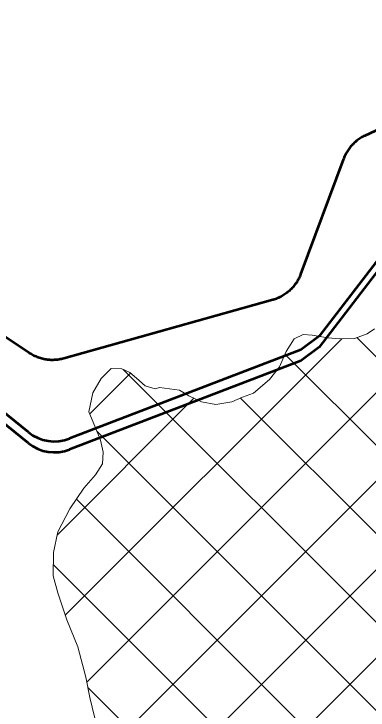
# Model space of a CAD drawing. Extents: x -1643653 to 4543381, y 1624270 to 13878484.
# Drawn here: x 689871 to 690721, y 8944322 to 8945993 of the extents above; entities that cross this region are included whole.
import ezdxf

# ---------------------------------------------------------------- set-up
doc = ezdxf.new("R2010")
doc.units = 0
doc.header["$LTSCALE"] = 200
for name, color, linetype, lineweight in [('1', 7, 'Continuous', 13), ('27', 7, 'Continuous', 53), ('28', 7, 'Continuous', 53), ('29', 7, 'Continuous', 13), ('60', 7, 'Continuous', 53)]:
    doc.layers.add(name, color=color, linetype=linetype, lineweight=lineweight)

msp = doc.modelspace()

# ---------------------------------------------------------------- linework, layer by layer
at = {"layer": '1', "lineweight": 25}
msp.add_spline([(814781, 9009175.5), (814787.2, 9009173.4), (814796.9, 9009173.4), (814799.4, 9009172.4), (814805.1, 9009174.5), (814805.6, 9009176.5), (814811.7, 9009179.5), (814811.7, 9009179.5), (814801.5, 9009181), (814790.7, 9009181.5), (814784.1, 9009183.1), (814777.4, 9009185.1), (814778.4, 9009175.5)], degree=3, dxfattribs=at)
at = {"layer": '27'}
for points in [[(690815.2, 8945748.7), (690712.9, 8945700.8), (690710.4, 8945699.6), (690707.9, 8945698.3), (690705.4, 8945696.9), (690703, 8945695.4), (690700.6, 8945693.9), (690698.2, 8945692.3), (690695.9, 8945690.7), (690693.7, 8945689), (690691.5, 8945687.2), (690689.3, 8945685.4), (690687.2, 8945683.5), (690685.2, 8945681.5), (690683.2, 8945679.5), (690681.3, 8945677.4), (690679.4, 8945675.3), (690677.6, 8945673.1), (690675.8, 8945670.9), (690674.2, 8945668.7), (690672.5, 8945666.3), (690671, 8945664), (690669.5, 8945661.6), (690668.1, 8945659.1), (690666.7, 8945656.6), (690665.5, 8945654.1), (690664.2, 8945651.5), (690663.1, 8945648.9), (690662.1, 8945646.3), (690661.6, 8945645.1), (690558.6, 8945368.2), (690557.6, 8945365.6), (690556.5, 8945363), (690555.3, 8945360.4), (690554, 8945357.9), (690552.7, 8945355.4), (690551.3, 8945352.9), (690549.9, 8945350.5), (690548.4, 8945348.1), (690546.8, 8945345.8), (690545.1, 8945343.5), (690543.4, 8945341.2), (690541.6, 8945339), (690539.8, 8945336.9), (690537.9, 8945334.8), (690535.9, 8945332.8), (690533.9, 8945330.8), (690531.8, 8945328.8), (690529.7, 8945327), (690527.5, 8945325.2), (690525.3, 8945323.4), (690523, 8945321.8), (690520.7, 8945320.2), (690518.3, 8945318.6), (690515.9, 8945317.1), (690513.5, 8945315.7), (690511, 8945314.4), (690508.4, 8945313.1)], [(690815.2, 8945748.7), (690712.9, 8945700.8), (690710.4, 8945699.6), (690707.9, 8945698.3), (690705.4, 8945696.9), (690703, 8945695.4), (690700.6, 8945693.9), (690698.2, 8945692.3), (690695.9, 8945690.7), (690693.7, 8945689), (690691.5, 8945687.2), (690689.3, 8945685.4), (690687.2, 8945683.5), (690685.2, 8945681.5), (690683.2, 8945679.5), (690681.3, 8945677.4), (690679.4, 8945675.3), (690677.6, 8945673.1), (690675.8, 8945670.9), (690674.2, 8945668.7), (690672.5, 8945666.3), (690671, 8945664), (690669.5, 8945661.6), (690668.1, 8945659.1), (690666.7, 8945656.6), (690665.5, 8945654.1), (690664.2, 8945651.5), (690663.1, 8945648.9), (690662.1, 8945646.3), (690661.6, 8945645.1), (690558.6, 8945368.2), (690557.6, 8945365.6), (690556.5, 8945363), (690555.3, 8945360.4), (690554, 8945357.9), (690552.7, 8945355.4), (690551.3, 8945352.9), (690549.9, 8945350.5), (690548.4, 8945348.1), (690546.8, 8945345.8), (690545.1, 8945343.5), (690543.4, 8945341.2), (690541.6, 8945339), (690539.8, 8945336.9), (690537.9, 8945334.8), (690535.9, 8945332.8), (690533.9, 8945330.8), (690531.8, 8945328.8), (690529.7, 8945327), (690527.5, 8945325.2), (690525.3, 8945323.4), (690523, 8945321.8), (690520.7, 8945320.2), (690518.3, 8945318.6), (690515.9, 8945317.1), (690513.5, 8945315.7), (690511, 8945314.4), (690508.4, 8945313.1)], [(690508.4, 8945313.1), (690505.9, 8945311.9), (690503.3, 8945310.8), (690500.7, 8945309.7), (690498, 8945308.8), (690495.3, 8945307.9), (690492.6, 8945307), (690491.9, 8945306.8), (689990.2, 8945166.2), (689987.5, 8945165.4), (689984.7, 8945164.8), (689982, 8945164.2), (689979.2, 8945163.7), (689976.4, 8945163.3), (689973.6, 8945163), (689970.8, 8945162.7), (689967.9, 8945162.6), (689965.1, 8945162.5), (689962.3, 8945162.4), (689959.4, 8945162.5), (689956.6, 8945162.7), (689953.8, 8945162.9), (689951, 8945163.2), (689948.2, 8945163.6), (689945.4, 8945164), (689942.6, 8945164.6), (689939.9, 8945165.2), (689937.1, 8945165.9), (689934.4, 8945166.7), (689931.7, 8945167.5), (689929, 8945168.5), (689926.4, 8945169.5), (689923.8, 8945170.6), (689921.2, 8945171.7), (689918.6, 8945172.9), (689916.1, 8945174.2), (689913.7, 8945175.6), (689911.2, 8945177), (689908.8, 8945178.5), (689907.8, 8945179.2), (689735.4, 8945293.8)], [(690508.4, 8945313.1), (690505.9, 8945311.9), (690503.3, 8945310.8), (690500.7, 8945309.7), (690498, 8945308.8), (690495.3, 8945307.9), (690492.6, 8945307), (690491.9, 8945306.8), (689990.2, 8945166.2), (689987.5, 8945165.4), (689984.7, 8945164.8), (689982, 8945164.2), (689979.2, 8945163.7), (689976.4, 8945163.3), (689973.6, 8945163), (689970.8, 8945162.7), (689967.9, 8945162.6), (689965.1, 8945162.5), (689962.3, 8945162.4), (689959.4, 8945162.5), (689956.6, 8945162.7), (689953.8, 8945162.9), (689951, 8945163.2), (689948.2, 8945163.6), (689945.4, 8945164), (689942.6, 8945164.6), (689939.9, 8945165.2), (689937.1, 8945165.9), (689934.4, 8945166.7), (689931.7, 8945167.5), (689929, 8945168.5), (689926.4, 8945169.5), (689923.8, 8945170.6), (689921.2, 8945171.7), (689918.6, 8945172.9), (689916.1, 8945174.2), (689913.7, 8945175.6), (689911.2, 8945177), (689908.8, 8945178.5), (689907.8, 8945179.2), (689735.4, 8945293.8)]]:
    msp.add_lwpolyline(points, dxfattribs=at)
at = {"layer": '28'}
for points in [[(690818.8, 8945500.8), (690602.8, 8945219.6), (690559, 8945186.9), (690004.4, 8944973.8)], [(690818.8, 8945500.8), (690602.8, 8945219.6), (690559, 8945186.9), (690004.4, 8944973.8)], [(690818.8, 8945474.7), (690602.8, 8945193.4), (690559, 8945160.7), (690004.4, 8944947.6)], [(689905.6, 8944989.1), (689770.3, 8945098.1), (689486.2, 8945327.1), (689409.9, 8945348.3), (689337.8, 8945338.4)], [(689905.6, 8944989.1), (689770.3, 8945098.1), (689486.2, 8945327.1), (689409.9, 8945348.3), (689337.8, 8945338.4)], [(689905.6, 8944962.9), (689770.3, 8945072), (689486.2, 8945300.9), (689409.9, 8945322.1), (689337.8, 8945312.3)]]:
    msp.add_lwpolyline(points, dxfattribs=at)
for centre in [(689969, 8945065.9), (689969, 8945065.9), (689969, 8945039.8)]:
    msp.add_ellipse(centre, major_axis=(-93.3, -35.9), ratio=0.987074, start_param=0.519482, end_param=1.570796, dxfattribs=at)
at = {"layer": '29'}
for p, q in [((690087.5, 8944219.4), (693656.4, 8947788.3)), ((690172.6, 8944092.3), (693829.6, 8947749.3)), ((690268.4, 8943976), (693983.3, 8947690.9)), ((690045.4, 8944389.4), (692811.6, 8947155.6)), ((689994.1, 8944550.2), (690657.2, 8945213.3)), ((691329.6, 8944580), (690693.2, 8945216.4)), ((691140.5, 8944557), (690520.8, 8945176.6)), ((692008, 8943265.2), (690133.1, 8945140.1)), ((690052.6, 8945033), (690150.7, 8945131.1)), ((689974.2, 8944742.5), (690302.6, 8945070.8)), ((692065.8, 8943419.5), (690414.3, 8945071.1)), ((691967.1, 8943094), (690069.4, 8944991.6)), ((691901.1, 8942947.9), (690020.5, 8944828.4)), ((691734.1, 8942902.8), (689965.3, 8944671.5)), ((690461.5, 8943963.2), (690048, 8944376.7))]:
    msp.add_line(p, q, dxfattribs=at)
at = {"layer": '29', "lineweight": 53}
for p, q in [((690818.8, 8945500.8), (690602.8, 8945219.6)), ((690559, 8945186.9), (690004.4, 8944973.8))]:
    msp.add_line(p, q, dxfattribs=at)
msp.add_lwpolyline([(689905.6, 8944989.1), (689770.3, 8945098.1), (689486.2, 8945327.1)], dxfattribs=at)
at = {"layer": '29'}
for points in [[(690070.4, 8944279.7), (690052.9, 8944352.2), (690042.9, 8944401.7), (690024.2, 8944474.2), (689997.8, 8944539.1), (689976.5, 8944603.9), (689965.2, 8944644.6), (689965.4, 8944700.5), (689975.8, 8944749.9), (690005.2, 8944805.7), (690038.5, 8944855.1), (690066.5, 8944886.7), (690083.1, 8944913.3), (690084.5, 8944941.2), (690078.3, 8944970.5), (690064.5, 8945003.5), (690050.6, 8945037.9), (690059.7, 8945083.6), (690080.2, 8945117.8), (690104.4, 8945141.8), (690129.8, 8945141.7), (690148.8, 8945132.7), (690165.2, 8945118.7), (690185.5, 8945100.8), (690209.6, 8945093.1), (690219.8, 8945096.9), (690268, 8945090.3), (690290.8, 8945076.3), (690321.2, 8945062.2), (690355.5, 8945055.7), (690393.6, 8945061.9), (690419, 8945073.2), (690445.7, 8945083.2), (690484, 8945116.1), (690508.2, 8945146.5), (690523.6, 8945183.2), (690542.8, 8945213.6), (690564.4, 8945223.7), (690586, 8945222.3)], [(690586, 8945222.3), (690624.1, 8945215.8), (690652, 8945213.2), (690687.6, 8945214.3), (690718.1, 8945225.6), (690735.9, 8945237)]]:
    msp.add_lwpolyline(points, dxfattribs=at)
at = {"layer": '29', "lineweight": 53}
msp.add_ellipse((689969, 8945065.9), major_axis=(-93.3, -35.9), ratio=0.987074, start_param=0.519482, end_param=1.570796, dxfattribs=at)
at = {"layer": '60'}
for points in [[(690815.2, 8945748.7), (690712.9, 8945700.8), (690710.4, 8945699.6), (690707.9, 8945698.3), (690705.4, 8945696.9), (690703, 8945695.4), (690700.6, 8945693.9), (690698.2, 8945692.3), (690695.9, 8945690.7), (690693.7, 8945689), (690691.5, 8945687.2), (690689.3, 8945685.4), (690687.2, 8945683.5), (690685.2, 8945681.5), (690683.2, 8945679.5), (690681.3, 8945677.4), (690679.4, 8945675.3), (690677.6, 8945673.1), (690675.8, 8945670.9), (690674.2, 8945668.7), (690672.5, 8945666.3), (690671, 8945664), (690669.5, 8945661.6), (690668.1, 8945659.1), (690666.7, 8945656.6), (690665.5, 8945654.1), (690664.2, 8945651.5), (690663.1, 8945648.9), (690662.1, 8945646.3), (690661.6, 8945645.1), (690558.6, 8945368.2), (690557.6, 8945365.6), (690556.5, 8945363), (690555.3, 8945360.4), (690554, 8945357.9), (690552.7, 8945355.4), (690551.3, 8945352.9), (690549.9, 8945350.5), (690548.4, 8945348.1), (690546.8, 8945345.8), (690545.1, 8945343.5), (690543.4, 8945341.2), (690541.6, 8945339), (690539.8, 8945336.9), (690537.9, 8945334.8), (690535.9, 8945332.8), (690533.9, 8945330.8), (690531.8, 8945328.8), (690529.7, 8945327), (690527.5, 8945325.2), (690525.3, 8945323.4), (690523, 8945321.8), (690520.7, 8945320.2), (690518.3, 8945318.6), (690515.9, 8945317.1), (690513.5, 8945315.7), (690511, 8945314.4), (690508.4, 8945313.1)], [(690508.4, 8945313.1), (690505.9, 8945311.9), (690503.3, 8945310.8), (690500.7, 8945309.7), (690498, 8945308.8), (690495.3, 8945307.9), (690492.6, 8945307), (690491.9, 8945306.8), (689990.2, 8945166.2), (689987.5, 8945165.4), (689984.7, 8945164.8), (689982, 8945164.2), (689979.2, 8945163.7), (689976.4, 8945163.3), (689973.6, 8945163), (689970.8, 8945162.7), (689967.9, 8945162.6), (689965.1, 8945162.5), (689962.3, 8945162.4), (689959.4, 8945162.5), (689956.6, 8945162.7), (689953.8, 8945162.9), (689951, 8945163.2), (689948.2, 8945163.6), (689945.4, 8945164), (689942.6, 8945164.6), (689939.9, 8945165.2), (689937.1, 8945165.9), (689934.4, 8945166.7), (689931.7, 8945167.5), (689929, 8945168.5), (689926.4, 8945169.5), (689923.8, 8945170.6), (689921.2, 8945171.7), (689918.6, 8945172.9), (689916.1, 8945174.2), (689913.7, 8945175.6), (689911.2, 8945177), (689908.8, 8945178.5), (689907.8, 8945179.2), (689735.4, 8945293.8)]]:
    msp.add_lwpolyline(points, dxfattribs=at)

doc.saveas('drawing.dxf')
